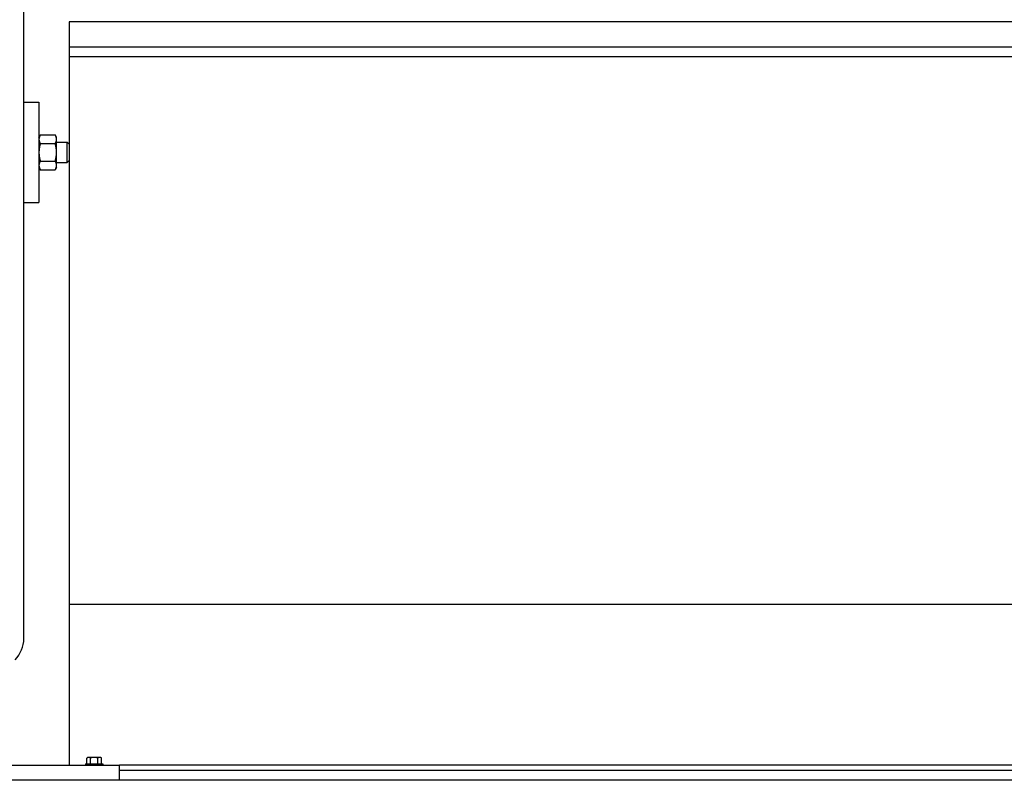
# Model space of a CAD drawing. Header units: inches. Extents: x 5 to 1128, y -85 to 748.
# Tile 589 of 656: x 1007 to 1031, y 336 to 355. Entities that reach past the tile are written whole.
import ezdxf

# ---------------------------------------------------------------- set-up
doc = ezdxf.new("R2010")
doc.units = ezdxf.units.IN
doc.header["$LTSCALE"] = 32
doc.header["$MEASUREMENT"] = 0
doc.layers.add('Visible (ANSI)', color=7, linetype='Continuous', lineweight=30)

msp = doc.modelspace()

# ---------------------------------------------------------------- linework, layer by layer
at = {"layer": 'Visible (ANSI)'}
for p, q in [((1006.93078, 339.764), (1006.93078, 373.85867)), ((1008.05578, 355.10867), (1008.05578, 352.06148)), ((1048.36828, 355.10867), (1008.05578, 355.10867)), ((1008.05578, 354.48367), (1039.80578, 354.48367)), ((1039.80578, 354.23367), (1008.05578, 354.23367)), ((1006.93078, 353.10867), (1007.30578, 353.10867)), ((1007.30578, 353.10867), (1007.30578, 350.60867)), ((1007.30578, 352.23367), (1007.33928, 352.29168)), ((1007.33928, 352.29168), (1007.71029, 352.29168)), ((1007.74378, 352.23367), (1007.71029, 352.29168)), ((1007.74378, 352.18343), (1007.74378, 352.23367)), ((1007.74378, 351.85867), (1007.74378, 352.18343)), ((1007.33928, 352.07518), (1007.71029, 352.07518)), ((1007.74378, 352.10867), (1008.01001, 352.10867)), ((1008.01001, 351.60867), (1008.01001, 352.10867)), ((1008.05578, 352.06148), (1008.01001, 352.10867)), ((1008.05578, 352.06148), (1008.05578, 351.65586)), ((1007.74378, 351.53391), (1007.74378, 351.85867)), ((1007.30578, 351.48367), (1007.33928, 351.42566)), ((1007.33928, 351.64216), (1007.71029, 351.64216)), ((1007.33928, 351.42566), (1007.71029, 351.42566)), ((1007.74378, 351.48367), (1007.71029, 351.42566)), ((1007.74378, 351.60867), (1008.01001, 351.60867)), ((1007.74378, 351.48367), (1007.74378, 351.53391)), ((1008.05578, 351.65586), (1008.01001, 351.60867)), ((1008.05578, 351.65586), (1008.05578, 336.60867)), ((1006.93078, 350.60867), (1007.30578, 350.60867)), ((1048.36828, 340.60867), (1008.05578, 340.60867)), ((1008.50065, 336.64767), (1008.50065, 336.78345)), ((1008.54568, 336.80267), (1008.52478, 336.80267)), ((1008.68078, 336.80267), (1008.54568, 336.80267)), ((1008.59072, 336.64767), (1008.59072, 336.78345)), ((1008.81588, 336.80267), (1008.68078, 336.80267)), ((1008.77085, 336.64767), (1008.77085, 336.78345)), ((1008.83678, 336.80267), (1008.81588, 336.80267)), ((1008.86092, 336.64767), (1008.86092, 336.78345)), ((1005.30578, 336.60867), (1009.30578, 336.60867)), ((1008.46478, 336.64767), (1008.89678, 336.64767)), ((1008.46478, 336.64767), (1008.46478, 336.60867)), ((1008.89678, 336.64767), (1008.89678, 336.60867)), ((1048.36828, 336.60867), (1009.30578, 336.60867)), ((1009.30578, 336.23367), (1009.30578, 336.60867)), ((1009.30578, 336.48367), (1046.80578, 336.48367)), ((1048.36828, 336.23367), (1003.93078, 336.23367))]:
    msp.add_line(p, q, dxfattribs=at)
for centre, radius, start, end in [((1006.18078, 339.764), 0.75, 315, 0), ((1008.68078, 336.58205), 0.2702, 125.26439, 131.810315), ((1008.68078, 336.58205), 0.22062, 90, 114.094843), ((1008.68078, 336.58205), 0.22062, 65.905157, 90), ((1008.68078, 336.58205), 0.2702, 48.189685, 54.73561)]:
    msp.add_arc(centre, radius, start, end, dxfattribs=at)
for centre, start_param, end_param in [((1008.54568, 336.58205), 0, 0.42053434), ((1008.54568, 336.58205), 5.86265097, 6.28318531), ((1008.81588, 336.58205), 0, 0.42053434), ((1008.81588, 336.58205), 5.86265097, 6.28318531)]:
    msp.add_ellipse(centre, major_axis=(0, 0.22062), ratio=0.5, start_param=start_param, end_param=end_param, dxfattribs=at)
for points in [[(1007.33928, 352.29168), (1007.30578, 352.23367), (1007.30578, 352.18343)], [(1007.30578, 352.18343), (1007.30578, 352.13319), (1007.33928, 352.07518)], [(1007.74378, 352.18343), (1007.74378, 352.23367), (1007.71029, 352.29168)], [(1007.71029, 352.07518), (1007.74378, 352.13319), (1007.74378, 352.18343)], [(1007.33928, 352.07518), (1007.30578, 351.95915), (1007.30578, 351.85867)], [(1007.74378, 351.85867), (1007.74378, 351.95915), (1007.71029, 352.07518)], [(1007.30578, 351.85867), (1007.30578, 351.75819), (1007.33928, 351.64216)], [(1007.71029, 351.64216), (1007.74378, 351.75819), (1007.74378, 351.85867)], [(1007.33928, 351.64216), (1007.30578, 351.58415), (1007.30578, 351.53391)], [(1007.30578, 351.53391), (1007.30578, 351.48367), (1007.33928, 351.42566)], [(1007.74378, 351.53391), (1007.74378, 351.58415), (1007.71029, 351.64216)], [(1007.71029, 351.42566), (1007.74378, 351.48367), (1007.74378, 351.53391)]]:
    msp.add_rational_spline(points, [1, 1.0379548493, 1], degree=2, dxfattribs=at)

doc.saveas('drawing.dxf')
